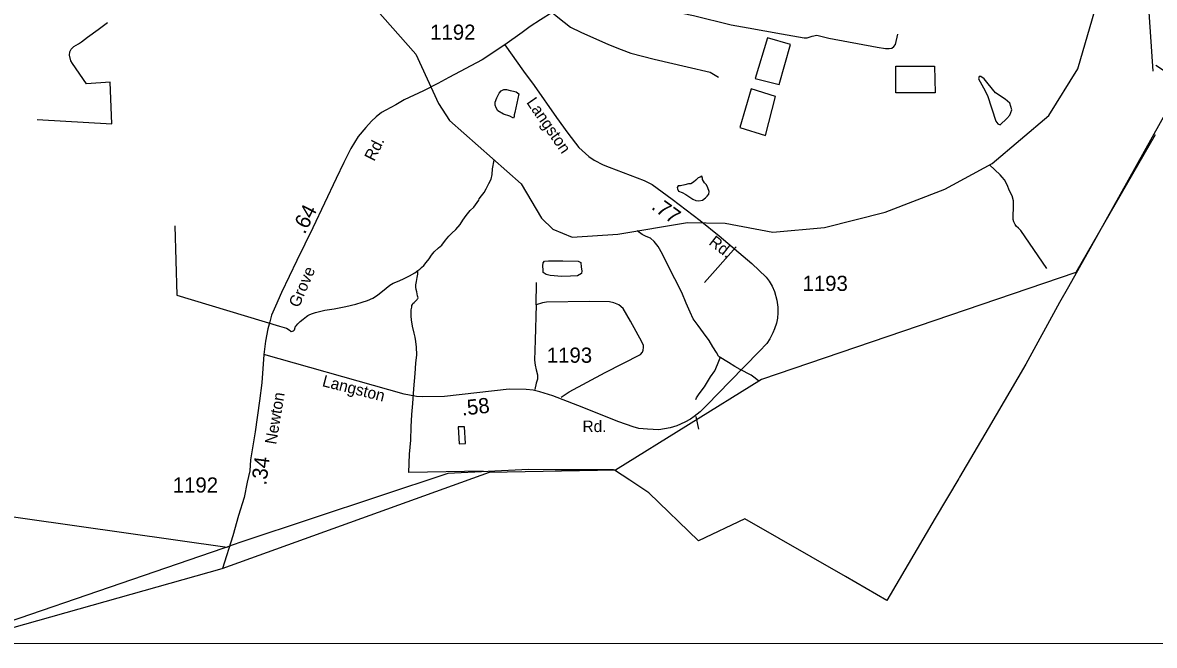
# Model space of a CAD drawing. Extents: x 2082433 to 2279600, y 546599 to 755198.
# Drawn here: x 2198267 to 2207567, y 557259 to 562377 of the extents above; entities that cross this region are included whole.
import ezdxf

# ---------------------------------------------------------------- set-up
doc = ezdxf.new("R2010")
doc.units = 0
for name, color, linetype in [('Exist Boundary Political CountyLine', 7, 'Continuous'), ('Exist Boundary Political Fire Districts', 7, 'Continuous'), ('Exist Hydrographic Creek Single Shore', 7, 'Continuous'), ('Exist Hydrographic Misc Water Feature', 7, 'Continuous'), ('Exist Hydrographic Pond Under 1500 Sq Ft', 7, 'Continuous'), ('Exist Road Non-System Type 51', 7, 'Continuous'), ('Exist Road Secondary Mileage Hundredths English Label', 7, 'Continuous'), ('Exist Road Secondary Type 51 Attributed', 7, 'Continuous'), ('Exist Road Secondary Type 51 Label', 7, 'Continuous'), ('Exist Road Secondary Type 51 Number Label', 7, 'Continuous'), ('Map Preparation Inset Cut Line', 7, 'Continuous')]:
    doc.layers.add(name, color=color, linetype=linetype)

msp = doc.modelspace()

# ---------------------------------------------------------------- linework, layer by layer
at = {"layer": 'Exist Boundary Political CountyLine'}
for points in [[(2207573.2, 561454.9), (2206922.2, 560323.4)], [(2206922.2, 560323.4), (2204338.9, 559444.9), (2203138.7, 558697.9), (2202100.6, 558680.3)], [(2202100.6, 558680.3), (2199905, 557888.2), (2197210.6, 557128.2), (2197173.5, 557115.5), (2195621.2, 556583.3), (2195427.7, 556517.2), (2195353, 556491.6), (2195134, 556416.8), (2194094.2, 556061.5), (2193187.3, 555751.6), (2193054.6, 555706.1), (2192599.2, 555547.1), (2192110.7, 555379.7), (2191788.2, 555269.1), (2191691, 555235.7), (2191208.3, 555070.2), (2190746.5, 554911.9)]]:
    msp.add_lwpolyline(points, dxfattribs=at)
at = {"layer": 'Exist Boundary Political Fire Districts'}
for points in [[(2194698.9, 569380), (2193286.3, 559011.2), (2199947, 558066.4)], [(2207579.7, 562027.5), (2207798.2, 561882.3), (2207036.5, 560517.2), (2206862.6, 560205.1), (2206788, 560076), (2206512, 559570), (2206201.1, 559042), (2205964.3, 558639.9), (2205958.9, 558630.9), (2205766.6, 558303.8), (2205369, 557629), (2205029, 557824.3), (2204202.7, 558298.9), (2203821.1, 558119), (2203413, 558511.7), (2203411.8, 558513), (2203256.7, 558616.5), (2203131.7, 558699.9), (2203121.2, 558700.5), (2202643.8, 558702.7), (2202424.4, 558703.4), (2201760.7, 558672.2), (2200077.4, 558111.2)], [(2200077.4, 558111.2), (2199981.7, 558078.4), (2199947, 558066.4)], [(2199947, 558066.4), (2199912.6, 558054.6), (2197210.6, 557128.2), (2197173.5, 557115.5), (2195621.2, 556583.3), (2195427.7, 556517.2), (2195353, 556491.6), (2195134, 556416.8), (2194094.2, 556061.5), (2193187.3, 555751.6), (2193054.6, 555706.2), (2192599.2, 555547.2), (2192110.7, 555379.8), (2191788.2, 555269.2), (2191691, 555235.8), (2191208.3, 555070.3), (2190746.5, 554911.9)]]:
    msp.add_lwpolyline(points, dxfattribs=at)
at = {"layer": 'Exist Hydrographic Creek Single Shore'}
msp.add_lwpolyline([(2201161.9, 562498.6), (2201497.8, 562118), (2201684, 561710.8), (2201775.9, 561571.1), (2202363, 561050.9), (2202531.9, 560768.7), (2202624, 560678.2), (2202782.9, 560612.8), (2203156.9, 560638), (2203731.1, 560734.6), (2204040.1, 560728.4), (2204432, 560654.9), (2204856, 560692.3), (2205355.1, 560819.9), (2205845, 561006.8), (2206235, 561218.7), (2206699.1, 561612.9), (2206938.2, 561998.3), (2207280.2, 563175.5)], dxfattribs=at)
at = {"layer": 'Exist Hydrographic Misc Water Feature'}
msp.add_line((2207498.5, 562820.1), (2207554.3, 561978.1), dxfattribs=at)
for points in [[(2198386.6, 561581.4), (2199000.9, 561543.7), (2198986.3, 561887.8), (2198790.5, 561872.4), (2198677.5, 562041.5), (2198661.5, 562063.4), (2198653.1, 562109.3), (2198654.8, 562137), (2198664.8, 562159.4), (2198686.3, 562179.3), (2198726.3, 562201.7), (2198750.5, 562219.9), (2198800.4, 562258.2), (2198887.7, 562320.8), (2198963.4, 562377.1)], [(2201514.4, 560339.5), (2201532.1, 560351.8), (2201543.9, 560363.8), (2201563.8, 560381.9), (2201583.7, 560406.1), (2201607.3, 560436.1), (2201627.4, 560464.3), (2201649.1, 560492.7), (2201683, 560524.9), (2201710.9, 560549), (2201742.6, 560589.3), (2201769.9, 560621.2), (2201793.9, 560645.6), (2201827.5, 560677.9), (2201861.4, 560717.7), (2201885.2, 560753.9), (2201912.8, 560792.3), (2201944.6, 560832.5), (2201974.4, 560860.8), (2202016, 560917), (2202019.7, 560929), (2202037.7, 560953), (2202059.4, 560981), (2202075.2, 561011.5), (2202097, 561053.6), (2202116.7, 561089.6), (2202124.5, 561129.3), (2202127.9, 561175.5), (2202141.9, 561246.7)], [(2206682.7, 560356.4), (2206469.9, 560669.6), (2206449.8, 560687.6), (2206431.8, 560703.3), (2206423.4, 560717.6), (2206411.3, 560739.3), (2206405.3, 560759.3), (2206407.2, 560795.5), (2206410.4, 560851.3), (2206408.4, 560887.3), (2206410.2, 560913.4), (2206397.5, 560953), (2206377.4, 560995), (2206357.1, 561044.7), (2206335, 561084.5), (2206316.9, 561106.3), (2206298.7, 561124.5), (2206213.2, 561206.9)], [(2199516.4, 560705.6), (2199534.4, 560138), (2200378, 559882.1), (2200435.8, 559864.4), (2200449.8, 559858.6), (2200468, 559842.5), (2200470.3, 559838.5), (2200474.2, 559838.7), (2200483.8, 559840.9), (2200493.9, 559844.7), (2200501.9, 559852.8), (2200505.8, 559870.9), (2200507.6, 559876.7), (2200513.8, 559885.1), (2200527.7, 559900.8), (2200547.4, 559921), (2200571.2, 559939.3), (2200599.1, 559961.4), (2200611.2, 559969.7), (2200627, 559977.9), (2200649.1, 559985.9), (2200672.9, 559994.1), (2200750.4, 560012.4), (2200826.5, 560025.2), (2200922.2, 560043.6), (2201006.1, 560064.2), (2201058.2, 560078.6), (2201101.9, 560093.2), (2201143.9, 560113.1), (2201183.7, 560137.5), (2201255, 560194.1), (2201283.1, 560220.2), (2201311, 560236.3), (2201360.8, 560254.8), (2201402.5, 560272.8), (2201446.1, 560295.4), (2201490, 560321.6), (2201514.4, 560339.5)], [(2203991.9, 559629.2), (2203985.9, 559637), (2203967.7, 559665), (2203939.4, 559712.6), (2203909.4, 559764.6), (2203860.6, 559826.3), (2203818.2, 559887.8), (2203778.2, 559943.4), (2203753.6, 559997.3), (2203719.1, 560071.1), (2203684.3, 560158.7), (2203625.6, 560270.1), (2203565.1, 560389.9), (2203524.3, 560473.6), (2203489.9, 560537.1), (2203457.7, 560578.9), (2203427.6, 560604.6), (2203389.4, 560620.4), (2203357.4, 560636.2), (2203317.1, 560664.9)], [(2202052.2, 558691.8), (2201439.4, 558680), (2201446.5, 558829.8), (2201457.8, 558945.7), (2201460.7, 559055.9), (2201466.4, 559155.7), (2201473.6, 559247.9), (2201480.8, 559368), (2201491.9, 559492.1), (2201499.2, 559578.1), (2201506.8, 559645.9), (2201504.4, 559710), (2201498.2, 559755.9), (2201491.9, 559791.7), (2201483.7, 559825.8), (2201469.5, 559883.5), (2201463, 559933.6), (2201460.5, 559965.6), (2201460.3, 560017.5), (2201464, 560037.6), (2201466.4, 560051.5), (2201470.3, 560059.4), (2201474, 560067.4), (2201483.9, 560077.6), (2201507.9, 560101.6), (2201511.6, 560105.9), (2201513.4, 560109.7), (2201515.9, 560115.8), (2201513.6, 560123.8), (2201511.6, 560131.9), (2201509.1, 560147.6), (2201505.4, 560165.6), (2201501.1, 560183.7), (2201497.4, 560201.7), (2201496.8, 560221.7), (2201502.7, 560249.6), (2201508.5, 560281.5), (2201514.4, 560309.8), (2201514.4, 560339.5)], [(2203798.4, 559280.6), (2203804.4, 559292.2), (2203826.2, 559326.2), (2203869.4, 559384.5), (2203919.5, 559464.6), (2203954.5, 559514.9), (2203976.5, 559567.1), (2203998.2, 559621), (2203991.9, 559629.2)], [(2204315.8, 559430.5), (2204287.1, 559455.3), (2204252.9, 559479.1), (2204162.7, 559526.4), (2204120.6, 559551.8), (2204067.9, 559583.7), (2203991.9, 559629.2)], [(2201896.8, 559055), (2201847, 559054.5), (2201853.8, 558914.7), (2201906.1, 558917), (2201896.8, 559055)]]:
    msp.add_lwpolyline(points, dxfattribs=at)
at = {"layer": 'Exist Hydrographic Pond Under 1500 Sq Ft'}
for points in [[(2204578.2, 562196.6), (2204388.7, 562250.8), (2204285.8, 561918), (2204483.5, 561869.3), (2204578.2, 562196.6)], [(2205761.1, 562020.2), (2205766.1, 561799.6), (2205441.1, 561799.6), (2205441.1, 562020.2), (2205761.1, 562020.2)], [(2206202.4, 561874.8), (2206167, 561913.7), (2206142.1, 561935), (2206127.9, 561933.2), (2206120.7, 561915.5), (2206162.5, 561841.1), (2206195.4, 561778.7), (2206263.8, 561568), (2206280.8, 561546), (2206298.5, 561537.1), (2206355.9, 561589.5), (2206380.3, 561615.2), (2206396.3, 561659.7), (2206378.5, 561714.7), (2206340.6, 561749), (2206261.2, 561800), (2206202.4, 561874.8)], [(2202343.4, 561790.9), (2202310.8, 561638.5), (2202306.7, 561618.5), (2202306.9, 561604.6), (2202301.2, 561592.5), (2202269.4, 561608.3), (2202217.1, 561623.9), (2202172.8, 561651.7), (2202158.5, 561675.7), (2202148.6, 561697.5), (2202150.5, 561723.6), (2202164, 561759.6), (2202183.9, 561797.6), (2202199.7, 561815.9), (2202221.9, 561825.9), (2202243.4, 561827.9), (2202273.5, 561820.2), (2202299.6, 561812.6), (2202321.7, 561808.4), (2202343.4, 561790.9)], [(2204453.7, 561769.2), (2204253.3, 561831.4), (2204161.2, 561514.8), (2204372.4, 561449.9), (2204453.7, 561769.2)], [(2203847.5, 561115.4), (2203833.8, 561107.3), (2203818, 561101.2), (2203797.9, 561083.1), (2203778.4, 561065), (2203758.1, 561051), (2203738.2, 561050.8), (2203708.7, 561044.7), (2203672.4, 561036.3), (2203652.5, 561034.1), (2203644.5, 561021.9), (2203648.4, 561012), (2203656.6, 560992.1), (2203686.9, 560980.3), (2203717.1, 560964.7), (2203749.1, 560942.9), (2203774.9, 560927.2), (2203799.3, 560915), (2203824.9, 560911.5), (2203853.2, 560917.4), (2203878.7, 560937.9), (2203890.8, 560951.9), (2203904.7, 560966), (2203908.6, 560989.7), (2203898.4, 561017.7), (2203886.3, 561043.8), (2203870.1, 561059.7), (2203862.3, 561073.8), (2203853.9, 561087.6), (2203853.9, 561097.4), (2203847.5, 561115.4)], [(2202853.5, 560406.4), (2202857.3, 560366.3), (2202862, 560336), (2202859.6, 560315), (2202827, 560296.4), (2202768.7, 560294.1), (2202698.7, 560291.7), (2202603, 560298.7), (2202568, 560308.1), (2202544.7, 560324.4), (2202544.7, 560343), (2202542.4, 560378), (2202544.7, 560403.6), (2202556.4, 560417.6), (2202589, 560419.9), (2202705.7, 560419.9), (2202831.6, 560417.6), (2202853.5, 560406.4)]]:
    msp.add_lwpolyline(points, dxfattribs=at)
at = {"layer": 'Exist Road Non-System Type 51'}
for p, q in [((2204129.8, 560534.2), (2203869.9, 560242.3)), ((2202485.6, 560057.7), (2202489.4, 560242.3))]:
    msp.add_line(p, q, dxfattribs=at)
for points in [[(2203144.8, 562830), (2203212.6, 562769.7), (2203336.9, 562592.7), (2203378.3, 562540), (2203416, 562509.8), (2203459.3, 562496.6), (2203566.7, 562477.8), (2203779.5, 562436.4), (2204088.3, 562359.2), (2204227.7, 562334.7), (2204502.7, 562283.8), (2204689.1, 562251.8), (2204713.6, 562251.8), (2204755, 562265), (2204792.7, 562272.5), (2204892.5, 562248), (2205288, 562174.6), (2205357.7, 562165.2), (2205387.8, 562163.3), (2205410.4, 562167.1), (2205425.5, 562180.2), (2205438.7, 562197.2), (2205457.5, 562281.9)], [(2202619.3, 562460.9), (2202664.5, 562421.3), (2202768.1, 562340.3), (2202854.7, 562297), (2203080.8, 562197.2), (2203184.3, 562155.8), (2203265.3, 562125.6), (2203457.4, 562076.7), (2203726.7, 562012.6), (2203917, 561969.3), (2203984.8, 561929.8)], [(2202485.6, 560057.7), (2202478.1, 559765.8), (2202472.4, 559601.9), (2202478.1, 559560.5), (2202487.5, 559522.8), (2202498.8, 559481.4), (2202496.9, 559447.5), (2202485.6, 559413.6), (2202476.2, 559361.4)], [(2202690.9, 559298.7), (2202758.7, 559342), (2203052.5, 559500.2), (2203344.4, 559649), (2203359.5, 559669.7), (2203365.1, 559684.8), (2203368.9, 559705.5), (2203368.9, 559722.5), (2203355.7, 559752.6), (2203261.6, 559922.1), (2203201.3, 560027.6), (2203167.4, 560057.7), (2203124.1, 560074.7), (2203088.3, 560082.2), (2202924.4, 560084.1), (2202572.2, 560080.3), (2202538.3, 560072.8), (2202485.6, 560057.7)], [(2203798.3, 559138.6), (2203821.6, 559034.6)]]:
    msp.add_lwpolyline(points, dxfattribs=at)
at = {"layer": 'Exist Road Secondary Type 51 Attributed'}
for points in [[(2202896.2, 562668.5), (2202714.5, 562539.3), (2202619.3, 562460.9), (2202521.4, 562400.5), (2202438.7, 562344), (2202370.4, 562295.4), (2202228.2, 562195.4)], [(2202228.2, 562195.4), (2202381.4, 561977.7), (2202469.2, 561859.4), (2202655.2, 561596), (2202745.9, 561469.5), (2202837.2, 561351.6), (2202919.9, 561275.3), (2202964.8, 561246.4), (2203038.4, 561209.4), (2203087, 561189.6), (2203375.5, 561080.3), (2203439.5, 561045.5), (2203603.4, 560926.9), (2203834.9, 560750.2), (2203990.9, 560623.4), (2204258.1, 560397), (2204375.6, 560284), (2204401.1, 560251), (2204426.1, 560211), (2204445, 560168.3), (2204465.8, 560095.4), (2204472.2, 560037.7), (2204472.3, 559991.3), (2204469.3, 559946.8), (2204461.9, 559905.6), (2204446.5, 559861.5), (2204431.4, 559826.3), (2204406.9, 559776.9), (2204381, 559741), (2204318.2, 559674.8), (2204077.2, 559428.1), (2203890.8, 559236.2), (2203835.2, 559179.3), (2203785.9, 559139.3), (2203755.2, 559119), (2203708.8, 559094), (2203642.9, 559064), (2203588.6, 559047.6), (2203495.1, 559031.3), (2203402.8, 559035.1), (2203330.8, 559042.3), (2203283.7, 559054.7), (2203167.5, 559096.2), (2202828.8, 559230.2), (2202623.7, 559309.9), (2202516.9, 559343.2), (2202463.4, 559355.5), (2202405, 559362.7), (2202264.6, 559364.7), (2201734.4, 559305.4), (2201553.3, 559301.8), (2201504.1, 559305.4), (2201402.1, 559323.4), (2201277.3, 559358.2), (2200248.4, 559648.6)], [(2202228.2, 562195.4), (2202043, 562071), (2201769.9, 561926), (2201679.5, 561877), (2201560.9, 561816.8), (2201400.8, 561743.3), (2201333, 561701.9), (2201250.1, 561658.6), (2201216.6, 561638.6), (2201171.8, 561602.2), (2201132.6, 561565.8), (2201087.8, 561515.4), (2201023.6, 561441), (2200964.1, 561343.4), (2200905.3, 561226.2), (2200843.4, 561094.9), (2200651.3, 560691.5), (2200519.5, 560422.8), (2200394.9, 560158.2), (2200344.6, 560047.8), (2200313.2, 559971.5), (2200297.3, 559916.5), (2200282.7, 559860), (2200263, 559759.7), (2200248.4, 559648.6)], [(2200248.4, 559648.6), (2200233.4, 559416.3), (2200213.8, 559267.9), (2200178.5, 559014.3), (2200139, 558782.7), (2200133.3, 558694.2), (2200112.6, 558600), (2200086.2, 558473.8), (2200041, 558325), (2199993.9, 558159.3), (2199909.6, 557889.8)]]:
    msp.add_lwpolyline(points, dxfattribs=at)
at = {"layer": 'Map Preparation Inset Cut Line'}
msp.add_lwpolyline([(2133614.2, 585979.7), (2209297.4, 585979.7), (2209297.4, 557274.4), (2194088.6, 557271.1), (2194088.6, 546598.7), (2133614.2, 546598.7)], close=True, dxfattribs=at)

# ---------------------------------------------------------------- texts
at = {"layer": 'Exist Road Secondary Mileage Hundredths English Label'}
for s, rotation, p in [('.77', 324.05028, (2203426.1, 560850.4)), ('.64', 62.96313, (2200584.6, 560632.5)), ('.58', 6.3801, (2201879.2, 559146.3)), ('.34', 82.65167, (2200268.4, 558570.9))]:
    msp.add_text(s, height=125, rotation=rotation, dxfattribs=at).set_placement(p)
at = {"layer": 'Exist Road Secondary Type 51 Label'}
for s, rotation, p in [('Langston', 304.68585, (2202402.9, 561721)), ('Rd.', 63.78431, (2201155.7, 561231.8)), ('Rd.', 322.00668, (2203899.3, 560558.9)), ('Grove', 66.69834, (2200536.7, 560028.5)), ('Langston', 345.77398, (2200723, 559389.9)), ('Newton', 80.54397, (2200350.4, 558905.6)), ('Rd.', 0.30883, (2202867.7, 559011.4))]:
    msp.add_text(s, height=95, rotation=rotation, dxfattribs=at).set_placement(p)
at = {"layer": 'Exist Road Secondary Type 51 Number Label'}
for s, p in [('1192', (2201616.1, 562235.5)), ('1193', (2204676, 560171.7)), ('1193', (2202574.7, 559581.3)), ('1192', (2199500.9, 558514.5))]:
    msp.add_text(s, height=125, dxfattribs=at).set_placement(p)

doc.saveas('drawing.dxf')
